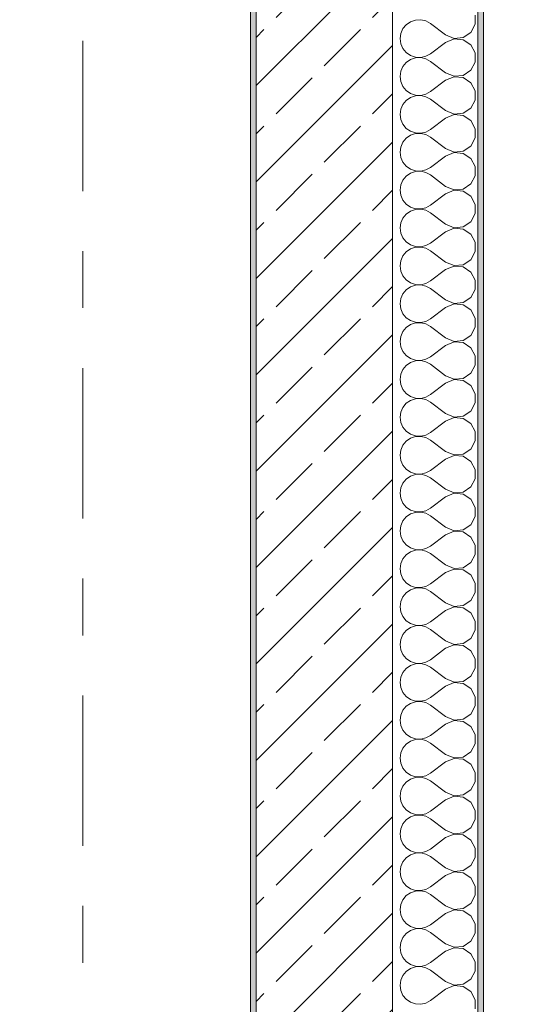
# Model space of a CAD drawing. Header units: metres. Extents: x -3.6 to 90.7, y -11.1 to 18.
# Tile 693 of 708: x 61.6 to 62.5, y 11 to 12.8. Entities that reach past the tile are written whole.
import ezdxf

# ---------------------------------------------------------------- set-up
doc = ezdxf.new("R2010")
doc.units = ezdxf.units.M
doc.header["$MEASUREMENT"] = 0
doc.linetypes.add('Strichlinie doppelt', pattern=[0.546806, 0.264583, -0.105833, 0.070556, -0.105833])
for name, color, linetype in [('152 - Bemaßung_ Beschriftung.Ausbau', 7, 'Continuous'), ('451 - Universal.Achsen Raster', 7, 'Continuous'), ('603 - Struktur.Bodenplatte_ Decke Roh', 7, 'Continuous'), ('604 - Struktur.Wand Aussen', 7, 'Continuous'), ('650 - Abdeckung.Fußboden Aufbau', 7, 'Continuous')]:
    doc.layers.add(name, color=color, linetype=linetype)
doc.styles.add('ERSTELLTER_STIL_2', font='txt')
doc.dimstyles.new('ERSTELLTER_STIL__1', dxfattribs={"dimtxt": 0.1, "dimasz": 0.0532, "dimexe": 0.18, "dimexo": 0.0625, "dimgap": 0, "dimtad": 1, "dimzin": 0, "dimdsep": 46, "dimtxsty": 'ERSTELLTER_STIL_2', "dimblk": 'ARROWHEAD_2', "dimblk1": 'ARROWHEAD_2', "dimblk2": 'ARROWHEAD_2', "dimcen": 0.09, "dimse1": 1, "dimse2": 1, "dimclrd": 7, "dimclre": 7, "dimclrt": 7, "dimazin": 0, "dimtfac": 1, "dimtdec": 4, "dimtmove": 0, "dimatfit": 3, "dimfxl": 1, "dimtolj": 1, "dimtzin": 0, "dimarcsym": 0})
doc.dimstyles.new('ERSTELLTER_STIL__3', dxfattribs={"dimtxt": 0.1, "dimasz": 0.0532, "dimexe": 0.18, "dimexo": 0.0625, "dimgap": 0, "dimtad": 1, "dimtih": 1, "dimtoh": 1, "dimzin": 0, "dimdsep": 46, "dimtxsty": 'ERSTELLTER_STIL_2', "dimblk": 'ARROWHEAD_2', "dimblk1": 'ARROWHEAD_2', "dimblk2": 'ARROWHEAD_2', "dimcen": 0.09, "dimse1": 1, "dimse2": 1, "dimclrd": 7, "dimclre": 7, "dimclrt": 7, "dimazin": 0, "dimtfac": 1, "dimtdec": 4, "dimtmove": 0, "dimatfit": 3, "dimfxl": 1, "dimtolj": 1, "dimtzin": 0, "dimarcsym": 0})

# ---------------------------------------------------------------- blocks, each defined once
blk = doc.blocks.new('*X68')
at = {"layer": '604 - Struktur.Wand Aussen', "color": 7, "linetype": 'Continuous', "lineweight": 5}
for p, q in [((62.4207, 12.7585), (62.4207, 12.7748)), ((62.2992, 12.7579), (62.2933, 12.7509)), ((62.3068, 12.7631), (62.2992, 12.7579)), ((62.3155, 12.7661), (62.3068, 12.7631)), ((62.3247, 12.7665), (62.3155, 12.7661)), ((62.3336, 12.7645), (62.3247, 12.7665)), ((62.3417, 12.76), (62.3336, 12.7645)), ((62.3684, 12.74), (62.3417, 12.76)), ((62.413, 12.7442), (62.4207, 12.7585)), ((62.2896, 12.7424), (62.2884, 12.7333)), ((62.2933, 12.7509), (62.2896, 12.7424)), ((62.3684, 12.74), (62.3833, 12.7337)), ((62.3995, 12.7352), (62.413, 12.7442)), ((62.2884, 12.7333), (62.2896, 12.7242)), ((62.2896, 12.7242), (62.2933, 12.7158)), ((62.3684, 12.7267), (62.3417, 12.7067)), ((62.3833, 12.733), (62.3684, 12.7267)), ((62.3833, 12.7337), (62.3995, 12.7352)), ((62.3995, 12.7314), (62.3833, 12.733)), ((62.413, 12.7224), (62.3995, 12.7314)), ((62.2933, 12.7158), (62.2992, 12.7087)), ((62.2992, 12.7087), (62.3068, 12.7035)), ((62.3336, 12.7022), (62.3417, 12.7067)), ((62.4207, 12.7081), (62.413, 12.7224)), ((62.4207, 12.6919), (62.4207, 12.7081)), ((62.2992, 12.6913), (62.2933, 12.6842)), ((62.3068, 12.6965), (62.2992, 12.6913)), ((62.3068, 12.7035), (62.3155, 12.7006)), ((62.3155, 12.6994), (62.3068, 12.6965)), ((62.3155, 12.7006), (62.3247, 12.7001)), ((62.3247, 12.6999), (62.3155, 12.6994)), ((62.3247, 12.7001), (62.3336, 12.7022)), ((62.3336, 12.6978), (62.3247, 12.6999)), ((62.3417, 12.6933), (62.3336, 12.6978)), ((62.3684, 12.6733), (62.3417, 12.6933)), ((62.413, 12.6776), (62.4207, 12.6919)), ((62.2896, 12.6758), (62.2884, 12.6667)), ((62.2933, 12.6842), (62.2896, 12.6758)), ((62.3684, 12.6733), (62.3833, 12.667)), ((62.3995, 12.6686), (62.413, 12.6776)), ((62.2884, 12.6667), (62.2896, 12.6576)), ((62.2896, 12.6576), (62.2933, 12.6491)), ((62.3684, 12.66), (62.3417, 12.64)), ((62.3833, 12.6663), (62.3684, 12.66)), ((62.3833, 12.667), (62.3995, 12.6686)), ((62.3995, 12.6648), (62.3833, 12.6663)), ((62.413, 12.6558), (62.3995, 12.6648)), ((62.4207, 12.6415), (62.413, 12.6558)), ((62.2933, 12.6491), (62.2992, 12.6421)), ((62.2992, 12.6421), (62.3068, 12.6369)), ((62.3068, 12.6369), (62.3155, 12.6339)), ((62.3336, 12.6355), (62.3417, 12.64)), ((62.4207, 12.6252), (62.4207, 12.6415)), ((62.2992, 12.6246), (62.2933, 12.6175)), ((62.3068, 12.6298), (62.2992, 12.6246)), ((62.3155, 12.6328), (62.3068, 12.6298)), ((62.3155, 12.6339), (62.3247, 12.6335)), ((62.3247, 12.6332), (62.3155, 12.6328)), ((62.3247, 12.6335), (62.3336, 12.6355)), ((62.3336, 12.6311), (62.3247, 12.6332)), ((62.3417, 12.6267), (62.3336, 12.6311)), ((62.3684, 12.6067), (62.3417, 12.6267)), ((62.413, 12.6109), (62.4207, 12.6252)), ((62.2896, 12.6091), (62.2884, 12.6)), ((62.2933, 12.6175), (62.2896, 12.6091)), ((62.3684, 12.6067), (62.3833, 12.6004)), ((62.3833, 12.6004), (62.3995, 12.6019)), ((62.3995, 12.6019), (62.413, 12.6109)), ((62.2884, 12.6), (62.2896, 12.5909)), ((62.2896, 12.5909), (62.2933, 12.5825)), ((62.3684, 12.5933), (62.3417, 12.5733)), ((62.3833, 12.5996), (62.3684, 12.5933)), ((62.3995, 12.5981), (62.3833, 12.5996)), ((62.413, 12.5891), (62.3995, 12.5981)), ((62.4207, 12.5748), (62.413, 12.5891)), ((62.2933, 12.5825), (62.2992, 12.5754)), ((62.2992, 12.5754), (62.3068, 12.5702)), ((62.3068, 12.5702), (62.3155, 12.5672)), ((62.3155, 12.5672), (62.3247, 12.5668)), ((62.3247, 12.5668), (62.3336, 12.5689)), ((62.3336, 12.5689), (62.3417, 12.5733)), ((62.4207, 12.5585), (62.4207, 12.5748)), ((62.2933, 12.5509), (62.2896, 12.5424)), ((62.2992, 12.5579), (62.2933, 12.5509)), ((62.3068, 12.5631), (62.2992, 12.5579)), ((62.3155, 12.5661), (62.3068, 12.5631)), ((62.3247, 12.5665), (62.3155, 12.5661)), ((62.3336, 12.5645), (62.3247, 12.5665)), ((62.3417, 12.56), (62.3336, 12.5645)), ((62.3684, 12.54), (62.3417, 12.56)), ((62.413, 12.5442), (62.4207, 12.5585)), ((62.2896, 12.5424), (62.2884, 12.5333)), ((62.2884, 12.5333), (62.2896, 12.5242)), ((62.3684, 12.54), (62.3833, 12.5337)), ((62.3833, 12.533), (62.3684, 12.5267)), ((62.3833, 12.5337), (62.3995, 12.5352)), ((62.3995, 12.5314), (62.3833, 12.533)), ((62.3995, 12.5352), (62.413, 12.5442)), ((62.2896, 12.5242), (62.2933, 12.5158)), ((62.2933, 12.5158), (62.2992, 12.5087)), ((62.3684, 12.5267), (62.3417, 12.5067)), ((62.413, 12.5224), (62.3995, 12.5314)), ((62.4207, 12.5081), (62.413, 12.5224)), ((62.2992, 12.5087), (62.3068, 12.5035)), ((62.3068, 12.5035), (62.3155, 12.5006)), ((62.3155, 12.4994), (62.3068, 12.4965)), ((62.3155, 12.5006), (62.3247, 12.5001)), ((62.3247, 12.4999), (62.3155, 12.4994)), ((62.3247, 12.5001), (62.3336, 12.5022)), ((62.3336, 12.4978), (62.3247, 12.4999)), ((62.3336, 12.5022), (62.3417, 12.5067)), ((62.3417, 12.4933), (62.3336, 12.4978)), ((62.4207, 12.4919), (62.4207, 12.5081)), ((62.2933, 12.4842), (62.2896, 12.4758)), ((62.2992, 12.4913), (62.2933, 12.4842)), ((62.3068, 12.4965), (62.2992, 12.4913)), ((62.3684, 12.4733), (62.3417, 12.4933)), ((62.413, 12.4776), (62.4207, 12.4919)), ((62.2896, 12.4758), (62.2884, 12.4667)), ((62.2884, 12.4667), (62.2896, 12.4576)), ((62.3684, 12.4733), (62.3833, 12.467)), ((62.3833, 12.4663), (62.3684, 12.46)), ((62.3833, 12.467), (62.3995, 12.4686)), ((62.3995, 12.4648), (62.3833, 12.4663)), ((62.3995, 12.4686), (62.413, 12.4776)), ((62.413, 12.4558), (62.3995, 12.4648)), ((62.2896, 12.4576), (62.2933, 12.4491)), ((62.2933, 12.4491), (62.2992, 12.4421)), ((62.3684, 12.46), (62.3417, 12.44)), ((62.4207, 12.4415), (62.413, 12.4558)), ((62.2992, 12.4421), (62.3068, 12.4369)), ((62.3068, 12.4298), (62.2992, 12.4246)), ((62.3068, 12.4369), (62.3155, 12.4339)), ((62.3155, 12.4328), (62.3068, 12.4298)), ((62.3155, 12.4339), (62.3247, 12.4335)), ((62.3247, 12.4332), (62.3155, 12.4328)), ((62.3247, 12.4335), (62.3336, 12.4355)), ((62.3336, 12.4311), (62.3247, 12.4332)), ((62.3336, 12.4355), (62.3417, 12.44)), ((62.3417, 12.4267), (62.3336, 12.4311)), ((62.4207, 12.4252), (62.4207, 12.4415)), ((62.2933, 12.4175), (62.2896, 12.4091)), ((62.2992, 12.4246), (62.2933, 12.4175)), ((62.3684, 12.4067), (62.3417, 12.4267)), ((62.3995, 12.4019), (62.413, 12.4109)), ((62.413, 12.4109), (62.4207, 12.4252)), ((62.2896, 12.4091), (62.2884, 12.4)), ((62.2884, 12.4), (62.2896, 12.3909)), ((62.3684, 12.3933), (62.3417, 12.3733)), ((62.3684, 12.4067), (62.3833, 12.4004)), ((62.3833, 12.3996), (62.3684, 12.3933)), ((62.3833, 12.4004), (62.3995, 12.4019)), ((62.3995, 12.3981), (62.3833, 12.3996)), ((62.413, 12.3891), (62.3995, 12.3981)), ((62.2896, 12.3909), (62.2933, 12.3825)), ((62.2933, 12.3825), (62.2992, 12.3754)), ((62.4207, 12.3748), (62.413, 12.3891)), ((62.2992, 12.3754), (62.3068, 12.3702)), ((62.3068, 12.3631), (62.2992, 12.3579)), ((62.3068, 12.3702), (62.3155, 12.3672)), ((62.3155, 12.3661), (62.3068, 12.3631)), ((62.3155, 12.3672), (62.3247, 12.3668)), ((62.3247, 12.3665), (62.3155, 12.3661)), ((62.3247, 12.3668), (62.3336, 12.3689)), ((62.3336, 12.3645), (62.3247, 12.3665)), ((62.3336, 12.3689), (62.3417, 12.3733)), ((62.3417, 12.36), (62.3336, 12.3645)), ((62.3684, 12.34), (62.3417, 12.36)), ((62.4207, 12.3585), (62.4207, 12.3748)), ((62.2896, 12.3424), (62.2884, 12.3333)), ((62.2933, 12.3509), (62.2896, 12.3424)), ((62.2992, 12.3579), (62.2933, 12.3509)), ((62.3995, 12.3352), (62.413, 12.3442)), ((62.413, 12.3442), (62.4207, 12.3585)), ((62.2884, 12.3333), (62.2896, 12.3242)), ((62.2896, 12.3242), (62.2933, 12.3158)), ((62.3684, 12.3267), (62.3417, 12.3067)), ((62.3684, 12.34), (62.3833, 12.3337)), ((62.3833, 12.333), (62.3684, 12.3267)), ((62.3833, 12.3337), (62.3995, 12.3352)), ((62.3995, 12.3314), (62.3833, 12.333)), ((62.413, 12.3224), (62.3995, 12.3314)), ((62.2933, 12.3158), (62.2992, 12.3087)), ((62.2992, 12.3087), (62.3068, 12.3035)), ((62.3336, 12.3022), (62.3417, 12.3067)), ((62.4207, 12.3081), (62.413, 12.3224)), ((62.4207, 12.2919), (62.4207, 12.3081)), ((62.2992, 12.2913), (62.2933, 12.2842)), ((62.3068, 12.2965), (62.2992, 12.2913)), ((62.3068, 12.3035), (62.3155, 12.3006)), ((62.3155, 12.2994), (62.3068, 12.2965)), ((62.3155, 12.3006), (62.3247, 12.3001)), ((62.3247, 12.2999), (62.3155, 12.2994)), ((62.3247, 12.3001), (62.3336, 12.3022)), ((62.3336, 12.2978), (62.3247, 12.2999)), ((62.3417, 12.2933), (62.3336, 12.2978)), ((62.3684, 12.2733), (62.3417, 12.2933)), ((62.413, 12.2776), (62.4207, 12.2919)), ((62.2896, 12.2758), (62.2884, 12.2667)), ((62.2933, 12.2842), (62.2896, 12.2758)), ((62.3684, 12.2733), (62.3833, 12.267)), ((62.3995, 12.2686), (62.413, 12.2776)), ((62.2884, 12.2667), (62.2896, 12.2576)), ((62.2896, 12.2576), (62.2933, 12.2491)), ((62.3684, 12.26), (62.3417, 12.24)), ((62.3833, 12.2663), (62.3684, 12.26)), ((62.3833, 12.267), (62.3995, 12.2686)), ((62.3995, 12.2648), (62.3833, 12.2663)), ((62.413, 12.2558), (62.3995, 12.2648)), ((62.4207, 12.2415), (62.413, 12.2558)), ((62.2933, 12.2491), (62.2992, 12.2421)), ((62.2992, 12.2421), (62.3068, 12.2369)), ((62.3336, 12.2355), (62.3417, 12.24)), ((62.4207, 12.2252), (62.4207, 12.2415)), ((62.2992, 12.2246), (62.2933, 12.2175)), ((62.3068, 12.2298), (62.2992, 12.2246)), ((62.3068, 12.2369), (62.3155, 12.2339)), ((62.3155, 12.2328), (62.3068, 12.2298)), ((62.3155, 12.2339), (62.3247, 12.2335)), ((62.3247, 12.2332), (62.3155, 12.2328)), ((62.3247, 12.2335), (62.3336, 12.2355)), ((62.3336, 12.2311), (62.3247, 12.2332)), ((62.3417, 12.2267), (62.3336, 12.2311)), ((62.3684, 12.2067), (62.3417, 12.2267)), ((62.413, 12.2109), (62.4207, 12.2252)), ((62.2896, 12.2091), (62.2884, 12.2)), ((62.2933, 12.2175), (62.2896, 12.2091)), ((62.3684, 12.2067), (62.3833, 12.2004)), ((62.3995, 12.2019), (62.413, 12.2109)), ((62.2884, 12.2), (62.2896, 12.1909)), ((62.2896, 12.1909), (62.2933, 12.1825)), ((62.3684, 12.1933), (62.3417, 12.1733)), ((62.3833, 12.1996), (62.3684, 12.1933)), ((62.3833, 12.2004), (62.3995, 12.2019)), ((62.3995, 12.1981), (62.3833, 12.1996)), ((62.413, 12.1891), (62.3995, 12.1981)), ((62.4207, 12.1748), (62.413, 12.1891)), ((62.2933, 12.1825), (62.2992, 12.1754)), ((62.2992, 12.1754), (62.3068, 12.1702)), ((62.3068, 12.1702), (62.3155, 12.1672)), ((62.3247, 12.1668), (62.3336, 12.1689)), ((62.3336, 12.1689), (62.3417, 12.1733)), ((62.4207, 12.1585), (62.4207, 12.1748)), ((62.2933, 12.1509), (62.2896, 12.1424)), ((62.2992, 12.1579), (62.2933, 12.1509)), ((62.3068, 12.1631), (62.2992, 12.1579)), ((62.3155, 12.1661), (62.3068, 12.1631)), ((62.3155, 12.1672), (62.3247, 12.1668)), ((62.3247, 12.1665), (62.3155, 12.1661)), ((62.3336, 12.1645), (62.3247, 12.1665)), ((62.3417, 12.16), (62.3336, 12.1645)), ((62.3684, 12.14), (62.3417, 12.16)), ((62.413, 12.1442), (62.4207, 12.1585)), ((62.2896, 12.1424), (62.2884, 12.1333)), ((62.2884, 12.1333), (62.2896, 12.1242)), ((62.3684, 12.14), (62.3833, 12.1337)), ((62.3833, 12.1337), (62.3995, 12.1352)), ((62.3995, 12.1352), (62.413, 12.1442)), ((62.2896, 12.1242), (62.2933, 12.1158)), ((62.3684, 12.1267), (62.3417, 12.1067)), ((62.3833, 12.133), (62.3684, 12.1267)), ((62.3995, 12.1314), (62.3833, 12.133)), ((62.413, 12.1224), (62.3995, 12.1314)), ((62.4207, 12.1081), (62.413, 12.1224)), ((62.2933, 12.1158), (62.2992, 12.1087)), ((62.2992, 12.1087), (62.3068, 12.1035)), ((62.3068, 12.1035), (62.3155, 12.1006)), ((62.3155, 12.0994), (62.3068, 12.0965)), ((62.3155, 12.1006), (62.3247, 12.1001)), ((62.3247, 12.0999), (62.3155, 12.0994)), ((62.3247, 12.1001), (62.3336, 12.1022)), ((62.3336, 12.0978), (62.3247, 12.0999)), ((62.3336, 12.1022), (62.3417, 12.1067)), ((62.4207, 12.0919), (62.4207, 12.1081)), ((62.2933, 12.0842), (62.2896, 12.0758)), ((62.2992, 12.0913), (62.2933, 12.0842)), ((62.3068, 12.0965), (62.2992, 12.0913)), ((62.3417, 12.0933), (62.3336, 12.0978)), ((62.3684, 12.0733), (62.3417, 12.0933)), ((62.413, 12.0776), (62.4207, 12.0919)), ((62.2896, 12.0758), (62.2884, 12.0667)), ((62.2884, 12.0667), (62.2896, 12.0576)), ((62.3684, 12.0733), (62.3833, 12.067)), ((62.3833, 12.0663), (62.3684, 12.06)), ((62.3833, 12.067), (62.3995, 12.0686)), ((62.3995, 12.0648), (62.3833, 12.0663)), ((62.3995, 12.0686), (62.413, 12.0776)), ((62.413, 12.0558), (62.3995, 12.0648)), ((62.2896, 12.0576), (62.2933, 12.0491)), ((62.2933, 12.0491), (62.2992, 12.0421)), ((62.3684, 12.06), (62.3417, 12.04)), ((62.4207, 12.0415), (62.413, 12.0558)), ((62.2992, 12.0421), (62.3068, 12.0369)), ((62.3068, 12.0298), (62.2992, 12.0246)), ((62.3068, 12.0369), (62.3155, 12.0339)), ((62.3155, 12.0328), (62.3068, 12.0298)), ((62.3155, 12.0339), (62.3247, 12.0335)), ((62.3247, 12.0332), (62.3155, 12.0328)), ((62.3247, 12.0335), (62.3336, 12.0355)), ((62.3336, 12.0311), (62.3247, 12.0332)), ((62.3336, 12.0355), (62.3417, 12.04)), ((62.3417, 12.0267), (62.3336, 12.0311)), ((62.4207, 12.0252), (62.4207, 12.0415)), ((62.2933, 12.0175), (62.2896, 12.0091)), ((62.2992, 12.0246), (62.2933, 12.0175)), ((62.3684, 12.0067), (62.3417, 12.0267)), ((62.413, 12.0109), (62.4207, 12.0252)), ((62.2896, 12.0091), (62.2884, 12)), ((62.2884, 12), (62.2896, 11.9909)), ((62.3684, 12.0067), (62.3833, 12.0004)), ((62.3833, 11.9996), (62.3684, 11.9933)), ((62.3833, 12.0004), (62.3995, 12.0019)), ((62.3995, 11.9981), (62.3833, 11.9996)), ((62.3995, 12.0019), (62.413, 12.0109)), ((62.413, 11.9891), (62.3995, 11.9981)), ((62.2896, 11.9909), (62.2933, 11.9825)), ((62.2933, 11.9825), (62.2992, 11.9754)), ((62.3684, 11.9933), (62.3417, 11.9733)), ((62.4207, 11.9748), (62.413, 11.9891)), ((62.2992, 11.9754), (62.3068, 11.9702)), ((62.3068, 11.9631), (62.2992, 11.9579)), ((62.3068, 11.9702), (62.3155, 11.9672)), ((62.3155, 11.9661), (62.3068, 11.9631)), ((62.3155, 11.9672), (62.3247, 11.9668)), ((62.3247, 11.9665), (62.3155, 11.9661)), ((62.3247, 11.9668), (62.3336, 11.9689)), ((62.3336, 11.9645), (62.3247, 11.9665)), ((62.3336, 11.9689), (62.3417, 11.9733)), ((62.3417, 11.96), (62.3336, 11.9645)), ((62.3684, 11.94), (62.3417, 11.96)), ((62.4207, 11.9585), (62.4207, 11.9748)), ((62.2933, 11.9509), (62.2896, 11.9424)), ((62.2992, 11.9579), (62.2933, 11.9509)), ((62.3995, 11.9352), (62.413, 11.9442)), ((62.413, 11.9442), (62.4207, 11.9585)), ((62.2896, 11.9424), (62.2884, 11.9333)), ((62.2884, 11.9333), (62.2896, 11.9242)), ((62.3684, 11.9267), (62.3417, 11.9067)), ((62.3684, 11.94), (62.3833, 11.9337)), ((62.3833, 11.933), (62.3684, 11.9267)), ((62.3833, 11.9337), (62.3995, 11.9352)), ((62.3995, 11.9314), (62.3833, 11.933)), ((62.413, 11.9224), (62.3995, 11.9314)), ((62.2896, 11.9242), (62.2933, 11.9158)), ((62.2933, 11.9158), (62.2992, 11.9087)), ((62.2992, 11.9087), (62.3068, 11.9035)), ((62.4207, 11.9081), (62.413, 11.9224)), ((62.4207, 11.8919), (62.4207, 11.9081)), ((62.2992, 11.8913), (62.2933, 11.8842)), ((62.3068, 11.8965), (62.2992, 11.8913)), ((62.3068, 11.9035), (62.3155, 11.9006)), ((62.3155, 11.8994), (62.3068, 11.8965)), ((62.3155, 11.9006), (62.3247, 11.9001)), ((62.3247, 11.8999), (62.3155, 11.8994)), ((62.3247, 11.9001), (62.3336, 11.9022)), ((62.3336, 11.8978), (62.3247, 11.8999)), ((62.3336, 11.9022), (62.3417, 11.9067)), ((62.3417, 11.8933), (62.3336, 11.8978)), ((62.3684, 11.8733), (62.3417, 11.8933)), ((62.413, 11.8776), (62.4207, 11.8919)), ((62.2896, 11.8758), (62.2884, 11.8667)), ((62.2933, 11.8842), (62.2896, 11.8758)), ((62.3684, 11.8733), (62.3833, 11.867)), ((62.3995, 11.8686), (62.413, 11.8776)), ((62.2884, 11.8667), (62.2896, 11.8576)), ((62.2896, 11.8576), (62.2933, 11.8491)), ((62.3684, 11.86), (62.3417, 11.84)), ((62.3833, 11.8663), (62.3684, 11.86)), ((62.3833, 11.867), (62.3995, 11.8686)), ((62.3995, 11.8648), (62.3833, 11.8663)), ((62.413, 11.8558), (62.3995, 11.8648)), ((62.2933, 11.8491), (62.2992, 11.8421)), ((62.2992, 11.8421), (62.3068, 11.8369)), ((62.3336, 11.8355), (62.3417, 11.84)), ((62.4207, 11.8415), (62.413, 11.8558)), ((62.4207, 11.8252), (62.4207, 11.8415)), ((62.2992, 11.8246), (62.2933, 11.8175)), ((62.3068, 11.8298), (62.2992, 11.8246)), ((62.3068, 11.8369), (62.3155, 11.8339)), ((62.3155, 11.8328), (62.3068, 11.8298)), ((62.3155, 11.8339), (62.3247, 11.8335)), ((62.3247, 11.8332), (62.3155, 11.8328)), ((62.3247, 11.8335), (62.3336, 11.8355)), ((62.3336, 11.8311), (62.3247, 11.8332)), ((62.3417, 11.8267), (62.3336, 11.8311)), ((62.3684, 11.8067), (62.3417, 11.8267)), ((62.413, 11.8109), (62.4207, 11.8252)), ((62.2896, 11.8091), (62.2884, 11.8)), ((62.2933, 11.8175), (62.2896, 11.8091)), ((62.3684, 11.8067), (62.3833, 11.8004)), ((62.3995, 11.8019), (62.413, 11.8109)), ((62.2884, 11.8), (62.2896, 11.7909)), ((62.2896, 11.7909), (62.2933, 11.7825)), ((62.3684, 11.7933), (62.3417, 11.7733)), ((62.3833, 11.7996), (62.3684, 11.7933)), ((62.3833, 11.8004), (62.3995, 11.8019)), ((62.3995, 11.7981), (62.3833, 11.7996)), ((62.413, 11.7891), (62.3995, 11.7981)), ((62.4207, 11.7748), (62.413, 11.7891)), ((62.2933, 11.7825), (62.2992, 11.7754)), ((62.2992, 11.7754), (62.3068, 11.7702)), ((62.3068, 11.7702), (62.3155, 11.7672)), ((62.3336, 11.7689), (62.3417, 11.7733)), ((62.4207, 11.7585), (62.4207, 11.7748)), ((62.2992, 11.7579), (62.2933, 11.7509)), ((62.3068, 11.7631), (62.2992, 11.7579)), ((62.3155, 11.7661), (62.3068, 11.7631)), ((62.3155, 11.7672), (62.3247, 11.7668)), ((62.3247, 11.7665), (62.3155, 11.7661)), ((62.3247, 11.7668), (62.3336, 11.7689)), ((62.3336, 11.7645), (62.3247, 11.7665)), ((62.3417, 11.76), (62.3336, 11.7645)), ((62.3684, 11.74), (62.3417, 11.76)), ((62.413, 11.7442), (62.4207, 11.7585)), ((62.2896, 11.7424), (62.2884, 11.7333)), ((62.2933, 11.7509), (62.2896, 11.7424)), ((62.3684, 11.74), (62.3833, 11.7337)), ((62.3833, 11.7337), (62.3995, 11.7352)), ((62.3995, 11.7352), (62.413, 11.7442)), ((62.2884, 11.7333), (62.2896, 11.7242)), ((62.2896, 11.7242), (62.2933, 11.7158)), ((62.3684, 11.7267), (62.3417, 11.7067)), ((62.3833, 11.733), (62.3684, 11.7267)), ((62.3995, 11.7314), (62.3833, 11.733)), ((62.413, 11.7224), (62.3995, 11.7314)), ((62.4207, 11.7081), (62.413, 11.7224)), ((62.2933, 11.7158), (62.2992, 11.7087)), ((62.2992, 11.7087), (62.3068, 11.7035)), ((62.3068, 11.7035), (62.3155, 11.7006)), ((62.3155, 11.7006), (62.3247, 11.7001)), ((62.3247, 11.7001), (62.3336, 11.7022)), ((62.3336, 11.7022), (62.3417, 11.7067)), ((62.4207, 11.6919), (62.4207, 11.7081)), ((62.2933, 11.6842), (62.2896, 11.6758)), ((62.2992, 11.6913), (62.2933, 11.6842)), ((62.3068, 11.6965), (62.2992, 11.6913)), ((62.3155, 11.6994), (62.3068, 11.6965)), ((62.3247, 11.6999), (62.3155, 11.6994)), ((62.3336, 11.6978), (62.3247, 11.6999)), ((62.3417, 11.6933), (62.3336, 11.6978)), ((62.3684, 11.6733), (62.3417, 11.6933)), ((62.413, 11.6776), (62.4207, 11.6919)), ((62.2896, 11.6758), (62.2884, 11.6667)), ((62.2884, 11.6667), (62.2896, 11.6576)), ((62.3684, 11.6733), (62.3833, 11.667)), ((62.3833, 11.6663), (62.3684, 11.66)), ((62.3833, 11.667), (62.3995, 11.6686)), ((62.3995, 11.6648), (62.3833, 11.6663)), ((62.3995, 11.6686), (62.413, 11.6776)), ((62.2896, 11.6576), (62.2933, 11.6491)), ((62.2933, 11.6491), (62.2992, 11.6421)), ((62.3684, 11.66), (62.3417, 11.64)), ((62.413, 11.6558), (62.3995, 11.6648)), ((62.4207, 11.6415), (62.413, 11.6558)), ((62.2992, 11.6421), (62.3068, 11.6369)), ((62.3068, 11.6369), (62.3155, 11.6339)), ((62.3155, 11.6328), (62.3068, 11.6298)), ((62.3155, 11.6339), (62.3247, 11.6335)), ((62.3247, 11.6332), (62.3155, 11.6328)), ((62.3247, 11.6335), (62.3336, 11.6355)), ((62.3336, 11.6311), (62.3247, 11.6332)), ((62.3336, 11.6355), (62.3417, 11.64)), ((62.3417, 11.6267), (62.3336, 11.6311)), ((62.4207, 11.6252), (62.4207, 11.6415)), ((62.2933, 11.6175), (62.2896, 11.6091)), ((62.2992, 11.6246), (62.2933, 11.6175)), ((62.3068, 11.6298), (62.2992, 11.6246)), ((62.3684, 11.6067), (62.3417, 11.6267)), ((62.413, 11.6109), (62.4207, 11.6252)), ((62.2896, 11.6091), (62.2884, 11.6)), ((62.2884, 11.6), (62.2896, 11.5909)), ((62.3684, 11.6067), (62.3833, 11.6004)), ((62.3833, 11.5996), (62.3684, 11.5933)), ((62.3833, 11.6004), (62.3995, 11.6019)), ((62.3995, 11.5981), (62.3833, 11.5996)), ((62.3995, 11.6019), (62.413, 11.6109)), ((62.413, 11.5891), (62.3995, 11.5981)), ((62.2896, 11.5909), (62.2933, 11.5825)), ((62.2933, 11.5825), (62.2992, 11.5754)), ((62.3684, 11.5933), (62.3417, 11.5733)), ((62.4207, 11.5748), (62.413, 11.5891)), ((62.2992, 11.5754), (62.3068, 11.5702)), ((62.3068, 11.5631), (62.2992, 11.5579)), ((62.3068, 11.5702), (62.3155, 11.5672)), ((62.3155, 11.5661), (62.3068, 11.5631)), ((62.3155, 11.5672), (62.3247, 11.5668)), ((62.3247, 11.5665), (62.3155, 11.5661)), ((62.3247, 11.5668), (62.3336, 11.5689)), ((62.3336, 11.5645), (62.3247, 11.5665)), ((62.3336, 11.5689), (62.3417, 11.5733)), ((62.3417, 11.56), (62.3336, 11.5645)), ((62.4207, 11.5585), (62.4207, 11.5748)), ((62.2933, 11.5509), (62.2896, 11.5424)), ((62.2992, 11.5579), (62.2933, 11.5509)), ((62.3684, 11.54), (62.3417, 11.56)), ((62.3995, 11.5352), (62.413, 11.5442)), ((62.413, 11.5442), (62.4207, 11.5585)), ((62.2896, 11.5424), (62.2884, 11.5333)), ((62.2884, 11.5333), (62.2896, 11.5242)), ((62.3684, 11.5267), (62.3417, 11.5067)), ((62.3684, 11.54), (62.3833, 11.5337)), ((62.3833, 11.533), (62.3684, 11.5267)), ((62.3833, 11.5337), (62.3995, 11.5352)), ((62.3995, 11.5314), (62.3833, 11.533)), ((62.413, 11.5224), (62.3995, 11.5314)), ((62.2896, 11.5242), (62.2933, 11.5158)), ((62.2933, 11.5158), (62.2992, 11.5087)), ((62.4207, 11.5081), (62.413, 11.5224)), ((62.2992, 11.5087), (62.3068, 11.5035)), ((62.3068, 11.4965), (62.2992, 11.4913)), ((62.3068, 11.5035), (62.3155, 11.5006)), ((62.3155, 11.4994), (62.3068, 11.4965)), ((62.3155, 11.5006), (62.3247, 11.5001)), ((62.3247, 11.4999), (62.3155, 11.4994)), ((62.3247, 11.5001), (62.3336, 11.5022)), ((62.3336, 11.4978), (62.3247, 11.4999)), ((62.3336, 11.5022), (62.3417, 11.5067)), ((62.3417, 11.4933), (62.3336, 11.4978)), ((62.3684, 11.4733), (62.3417, 11.4933)), ((62.4207, 11.4919), (62.4207, 11.5081)), ((62.2896, 11.4758), (62.2884, 11.4667)), ((62.2933, 11.4842), (62.2896, 11.4758)), ((62.2992, 11.4913), (62.2933, 11.4842)), ((62.3995, 11.4686), (62.413, 11.4776)), ((62.413, 11.4776), (62.4207, 11.4919)), ((62.2884, 11.4667), (62.2896, 11.4576)), ((62.2896, 11.4576), (62.2933, 11.4491)), ((62.3684, 11.46), (62.3417, 11.44)), ((62.3684, 11.4733), (62.3833, 11.467)), ((62.3833, 11.4663), (62.3684, 11.46)), ((62.3833, 11.467), (62.3995, 11.4686)), ((62.3995, 11.4648), (62.3833, 11.4663)), ((62.413, 11.4558), (62.3995, 11.4648)), ((62.2933, 11.4491), (62.2992, 11.4421)), ((62.2992, 11.4421), (62.3068, 11.4369)), ((62.3336, 11.4355), (62.3417, 11.44)), ((62.4207, 11.4415), (62.413, 11.4558)), ((62.4207, 11.4252), (62.4207, 11.4415)), ((62.2992, 11.4246), (62.2933, 11.4175)), ((62.3068, 11.4298), (62.2992, 11.4246)), ((62.3068, 11.4369), (62.3155, 11.4339)), ((62.3155, 11.4328), (62.3068, 11.4298)), ((62.3155, 11.4339), (62.3247, 11.4335)), ((62.3247, 11.4332), (62.3155, 11.4328)), ((62.3247, 11.4335), (62.3336, 11.4355)), ((62.3336, 11.4311), (62.3247, 11.4332)), ((62.3417, 11.4267), (62.3336, 11.4311)), ((62.3684, 11.4067), (62.3417, 11.4267)), ((62.413, 11.4109), (62.4207, 11.4252)), ((62.2896, 11.4091), (62.2884, 11.4)), ((62.2933, 11.4175), (62.2896, 11.4091)), ((62.3684, 11.4067), (62.3833, 11.4004)), ((62.3995, 11.4019), (62.413, 11.4109)), ((62.2884, 11.4), (62.2896, 11.3909)), ((62.2896, 11.3909), (62.2933, 11.3825)), ((62.3684, 11.3933), (62.3417, 11.3733)), ((62.3833, 11.3996), (62.3684, 11.3933)), ((62.3833, 11.4004), (62.3995, 11.4019)), ((62.3995, 11.3981), (62.3833, 11.3996)), ((62.413, 11.3891), (62.3995, 11.3981)), ((62.4207, 11.3748), (62.413, 11.3891)), ((62.2933, 11.3825), (62.2992, 11.3754)), ((62.2992, 11.3754), (62.3068, 11.3702)), ((62.3336, 11.3689), (62.3417, 11.3733)), ((62.4207, 11.3585), (62.4207, 11.3748)), ((62.2992, 11.3579), (62.2933, 11.3509)), ((62.3068, 11.3631), (62.2992, 11.3579)), ((62.3068, 11.3702), (62.3155, 11.3672)), ((62.3155, 11.3661), (62.3068, 11.3631)), ((62.3155, 11.3672), (62.3247, 11.3668)), ((62.3247, 11.3665), (62.3155, 11.3661)), ((62.3247, 11.3668), (62.3336, 11.3689)), ((62.3336, 11.3645), (62.3247, 11.3665)), ((62.3417, 11.36), (62.3336, 11.3645)), ((62.3684, 11.34), (62.3417, 11.36)), ((62.413, 11.3442), (62.4207, 11.3585)), ((62.2896, 11.3424), (62.2884, 11.3333)), ((62.2933, 11.3509), (62.2896, 11.3424)), ((62.3684, 11.34), (62.3833, 11.3337)), ((62.3995, 11.3352), (62.413, 11.3442)), ((62.2884, 11.3333), (62.2896, 11.3242)), ((62.2896, 11.3242), (62.2933, 11.3158)), ((62.3684, 11.3267), (62.3417, 11.3067)), ((62.3833, 11.333), (62.3684, 11.3267)), ((62.3833, 11.3337), (62.3995, 11.3352)), ((62.3995, 11.3314), (62.3833, 11.333)), ((62.413, 11.3224), (62.3995, 11.3314)), ((62.4207, 11.3081), (62.413, 11.3224)), ((62.2933, 11.3158), (62.2992, 11.3087)), ((62.2992, 11.3087), (62.3068, 11.3035)), ((62.3068, 11.3035), (62.3155, 11.3006)), ((62.3247, 11.3001), (62.3336, 11.3022)), ((62.3336, 11.3022), (62.3417, 11.3067)), ((62.4207, 11.2919), (62.4207, 11.3081)), ((62.2933, 11.2842), (62.2896, 11.2758)), ((62.2992, 11.2913), (62.2933, 11.2842)), ((62.3068, 11.2965), (62.2992, 11.2913)), ((62.3155, 11.2994), (62.3068, 11.2965)), ((62.3155, 11.3006), (62.3247, 11.3001)), ((62.3247, 11.2999), (62.3155, 11.2994)), ((62.3336, 11.2978), (62.3247, 11.2999)), ((62.3417, 11.2933), (62.3336, 11.2978)), ((62.3684, 11.2733), (62.3417, 11.2933)), ((62.413, 11.2776), (62.4207, 11.2919)), ((62.2896, 11.2758), (62.2884, 11.2667)), ((62.2884, 11.2667), (62.2896, 11.2576)), ((62.3684, 11.2733), (62.3833, 11.267)), ((62.3833, 11.267), (62.3995, 11.2686)), ((62.3995, 11.2686), (62.413, 11.2776)), ((62.2896, 11.2576), (62.2933, 11.2491)), ((62.3684, 11.26), (62.3417, 11.24)), ((62.3833, 11.2663), (62.3684, 11.26)), ((62.3995, 11.2648), (62.3833, 11.2663)), ((62.413, 11.2558), (62.3995, 11.2648)), ((62.4207, 11.2415), (62.413, 11.2558)), ((62.2933, 11.2491), (62.2992, 11.2421)), ((62.2992, 11.2421), (62.3068, 11.2369)), ((62.3068, 11.2369), (62.3155, 11.2339)), ((62.3155, 11.2328), (62.3068, 11.2298)), ((62.3155, 11.2339), (62.3247, 11.2335)), ((62.3247, 11.2332), (62.3155, 11.2328)), ((62.3247, 11.2335), (62.3336, 11.2355)), ((62.3336, 11.2311), (62.3247, 11.2332)), ((62.3336, 11.2355), (62.3417, 11.24)), ((62.4207, 11.2252), (62.4207, 11.2415)), ((62.2933, 11.2175), (62.2896, 11.2091)), ((62.2992, 11.2246), (62.2933, 11.2175)), ((62.3068, 11.2298), (62.2992, 11.2246)), ((62.3417, 11.2267), (62.3336, 11.2311)), ((62.3684, 11.2067), (62.3417, 11.2267)), ((62.413, 11.2109), (62.4207, 11.2252)), ((62.2896, 11.2091), (62.2884, 11.2)), ((62.2884, 11.2), (62.2896, 11.1909)), ((62.3684, 11.2067), (62.3833, 11.2004)), ((62.3833, 11.1996), (62.3684, 11.1933)), ((62.3833, 11.2004), (62.3995, 11.2019)), ((62.3995, 11.1981), (62.3833, 11.1996)), ((62.3995, 11.2019), (62.413, 11.2109)), ((62.413, 11.1891), (62.3995, 11.1981)), ((62.2896, 11.1909), (62.2933, 11.1825)), ((62.2933, 11.1825), (62.2992, 11.1754)), ((62.3684, 11.1933), (62.3417, 11.1733)), ((62.4207, 11.1748), (62.413, 11.1891)), ((62.2992, 11.1754), (62.3068, 11.1702)), ((62.3068, 11.1631), (62.2992, 11.1579)), ((62.3068, 11.1702), (62.3155, 11.1672)), ((62.3155, 11.1661), (62.3068, 11.1631)), ((62.3155, 11.1672), (62.3247, 11.1668)), ((62.3247, 11.1665), (62.3155, 11.1661)), ((62.3247, 11.1668), (62.3336, 11.1689)), ((62.3336, 11.1645), (62.3247, 11.1665)), ((62.3336, 11.1689), (62.3417, 11.1733)), ((62.3417, 11.16), (62.3336, 11.1645)), ((62.4207, 11.1585), (62.4207, 11.1748)), ((62.2933, 11.1509), (62.2896, 11.1424)), ((62.2992, 11.1579), (62.2933, 11.1509)), ((62.3684, 11.14), (62.3417, 11.16)), ((62.413, 11.1442), (62.4207, 11.1585)), ((62.2896, 11.1424), (62.2884, 11.1333)), ((62.2884, 11.1333), (62.2896, 11.1242)), ((62.3684, 11.14), (62.3833, 11.1337)), ((62.3833, 11.133), (62.3684, 11.1267)), ((62.3833, 11.1337), (62.3995, 11.1352)), ((62.3995, 11.1314), (62.3833, 11.133)), ((62.3995, 11.1352), (62.413, 11.1442)), ((62.413, 11.1224), (62.3995, 11.1314)), ((62.2896, 11.1242), (62.2933, 11.1158)), ((62.2933, 11.1158), (62.2992, 11.1087)), ((62.3684, 11.1267), (62.3417, 11.1067)), ((62.4207, 11.1081), (62.413, 11.1224)), ((62.2992, 11.1087), (62.3068, 11.1035)), ((62.3068, 11.0965), (62.2992, 11.0913)), ((62.3068, 11.1035), (62.3155, 11.1006)), ((62.3155, 11.0994), (62.3068, 11.0965)), ((62.3155, 11.1006), (62.3247, 11.1001)), ((62.3247, 11.0999), (62.3155, 11.0994)), ((62.3247, 11.1001), (62.3336, 11.1022)), ((62.3336, 11.0978), (62.3247, 11.0999)), ((62.3336, 11.1022), (62.3417, 11.1067)), ((62.3417, 11.0933), (62.3336, 11.0978)), ((62.3684, 11.0733), (62.3417, 11.0933)), ((62.4207, 11.0919), (62.4207, 11.1081)), ((62.2933, 11.0842), (62.2896, 11.0758)), ((62.2992, 11.0913), (62.2933, 11.0842)), ((62.3995, 11.0686), (62.413, 11.0776)), ((62.413, 11.0776), (62.4207, 11.0919)), ((62.2896, 11.0758), (62.2884, 11.0667)), ((62.2884, 11.0667), (62.2896, 11.0576)), ((62.3684, 11.06), (62.3417, 11.04)), ((62.3684, 11.0733), (62.3833, 11.067)), ((62.3833, 11.0663), (62.3684, 11.06)), ((62.3833, 11.067), (62.3995, 11.0686)), ((62.3995, 11.0648), (62.3833, 11.0663)), ((62.413, 11.0558), (62.3995, 11.0648)), ((62.2896, 11.0576), (62.2933, 11.0491)), ((62.2933, 11.0491), (62.2992, 11.0421)), ((62.2992, 11.0421), (62.3068, 11.0369)), ((62.4207, 11.0415), (62.413, 11.0558)), ((62.4207, 11.0252), (62.4207, 11.0415)), ((62.3068, 11.0369), (62.3155, 11.0339)), ((62.3155, 11.0339), (62.3247, 11.0335)), ((62.3247, 11.0335), (62.3336, 11.0355)), ((62.3336, 11.0355), (62.3417, 11.04))]:
    blk.add_line(p, q, dxfattribs=at)
blk = doc.blocks.new('*D282')
at = {"layer": '152 - Bemaßung_ Beschriftung.Ausbau', "color": 7, "linetype": 'Continuous', "lineweight": 5}
for p, q in [((58.195, 15.3025), (58.195, 15.4075)), ((62.035, 15.3025), (62.035, 15.4075)), ((58.2152, 15.39), (58.1748, 15.32)), ((62.0552, 15.39), (62.0148, 15.32)), ((58.195, 15.355), (62.035, 15.355))]:
    blk.add_line(p, q, dxfattribs=at)
at = {"layer": '152 - Bemaßung_ Beschriftung.Ausbau', "color": 7, "lineweight": 5, "insert": (59.982, 15.375), "char_height": 0.1, "attachment_point": 7, "style": 'ERSTELLTER_STIL_2'}
blk.add_mtext('\\A1;{\\pql;\\fArial|b0|i0|c0|p38;3,84}', dxfattribs=at)
blk = doc.blocks.new('ARROWHEAD_2')
at = {"color": 0, "linetype": 'Continuous', "lineweight": 0}
for p, q in [((-0.378, -0.655), (0.378, 0.655)), ((0, 0), (-1, 0))]:
    blk.add_line(p, q, dxfattribs=at)
blk = doc.blocks.new('*D498')
at = {"layer": '152 - Bemaßung_ Beschriftung.Ausbau', "color": 7, "linetype": 'Continuous', "lineweight": 5}
for p, q in [((63.4, 13.7152), (63.47, 13.6748)), ((63.4875, 13.695), (63.3825, 13.695)), ((63.435, 7.935), (63.435, 13.695)), ((63.4, 7.9552), (63.47, 7.9148)), ((63.4875, 7.935), (63.3825, 7.935))]:
    blk.add_line(p, q, dxfattribs=at)
at = {"layer": '152 - Bemaßung_ Beschriftung.Ausbau', "color": 7, "lineweight": 5, "char_height": 0.1, "attachment_point": 7, "rotation": 90, "style": 'ERSTELLTER_STIL_2'}
for s, insert in [('\\A1;{\\pql;\\fArial|b0|i0|c0|p38;15}', (63.4255, 13.6941)), ('\\A1;{\\pql;\\fArial|b0|i0|c0|p38;5,76}', (63.415, 10.682))]:
    blk.add_mtext(s, dxfattribs=dict(at, insert=insert))
blk = doc.blocks.new('*D507')
at = {"layer": '152 - Bemaßung_ Beschriftung.Ausbau', "color": 7, "linetype": 'Continuous', "lineweight": 5}
for p, q in [((63.9, 13.4752), (63.97, 13.4348)), ((63.9875, 13.455), (63.8825, 13.455)), ((63.935, 8.255), (63.935, 13.455)), ((63.9, 8.2752), (63.97, 8.2348)), ((63.9875, 8.255), (63.8825, 8.255))]:
    blk.add_line(p, q, dxfattribs=at)
at = {"layer": '152 - Bemaßung_ Beschriftung.Ausbau', "color": 7, "lineweight": 5, "insert": (63.915, 10.722), "char_height": 0.1, "attachment_point": 7, "rotation": 90, "style": 'ERSTELLTER_STIL_2'}
blk.add_mtext('\\A1;{\\pql;\\fArial|b0|i0|c0|p38;5,20}', dxfattribs=at)
blk = doc.blocks.new('*D518')
at = {"layer": '152 - Bemaßung_ Beschriftung.Ausbau', "color": 7, "linetype": 'Continuous', "lineweight": 5}
for p, q in [((64.4, 13.0202), (64.47, 12.9798)), ((64.4875, 13), (64.3825, 13)), ((64.435, 8.5), (64.435, 13)), ((64.4, 8.5202), (64.47, 8.4798)), ((64.4875, 8.5), (64.3825, 8.5))]:
    blk.add_line(p, q, dxfattribs=at)
at = {"layer": '152 - Bemaßung_ Beschriftung.Ausbau', "color": 7, "lineweight": 5, "insert": (64.415, 10.617), "char_height": 0.1, "attachment_point": 7, "rotation": 90, "style": 'ERSTELLTER_STIL_2'}
blk.add_mtext('\\A1;{\\pql;\\fArial|b0|i0|c0|p38;4,50}', dxfattribs=at)
blk = doc.blocks.new('*D523')
at = {"layer": '152 - Bemaßung_ Beschriftung.Ausbau', "color": 7, "linetype": 'Continuous', "lineweight": 5}
for p, q in [((64.935, 13.845), (64.935, 13.8792)), ((64.97, 13.8248), (64.9, 13.8652)), ((64.9875, 13.845), (64.8825, 13.845)), ((64.935, -0.145), (64.935, 13.845)), ((64.9, -0.1248), (64.97, -0.1652)), ((64.9875, -0.145), (64.8825, -0.145)), ((64.935, -0.1792), (64.935, -0.145))]:
    blk.add_line(p, q, dxfattribs=at)
at = {"layer": '152 - Bemaßung_ Beschriftung.Ausbau', "color": 7, "lineweight": 5, "insert": (64.915, 6.679), "char_height": 0.1, "attachment_point": 7, "rotation": 90, "style": 'ERSTELLTER_STIL_2'}
blk.add_mtext('\\A1;{\\pql;\\fArial|b0|i0|c0|p38;13,99}', dxfattribs=at)

msp = doc.modelspace()

# ---------------------------------------------------------------- hatches: boundary and pattern name
at = {"layer": '604 - Struktur.Wand Aussen', "linetype": 'Continuous', "lineweight": 0, "true_color": 0x000000}
h = msp.add_hatch(dxfattribs=at)
h.set_pattern_fill('Verputz_0001', color=18, style=0, pattern_type=2)
h.set_pattern_definition([(0, (0, 0), (0, 0.08660254), [0, -0.05]), (0, (0.025, 0.0433), (0, 0.08660254), [0, -0.05])])
h.paths.add_polyline_path([(62.425, 7.935), (62.435, 7.935), (62.435, 13.845), (62.425, 13.845)])
h = msp.add_hatch(dxfattribs=at)
h.set_pattern_fill('Beton__Stahlbeton_0001', color=18, style=0, pattern_type=2)
h.set_pattern_definition([(45, (0, 0), (-0.08485281, 0.08485281), []), (45, (-0.04243, 0.04243), (-0.08485281, 0.08485281), [0.09, -0.03])])
h.paths.add_polyline_path([(62.035, 7.935), (62.085, 7.935), (62.155, 7.935), (62.275, 7.935), (62.275, 13.455), (62.035, 13.455)])
h = msp.add_hatch(dxfattribs=at)
h.set_pattern_fill('Gips_0001', color=18, style=0, pattern_type=2)
h.set_pattern_definition([(45, (0, 0), (-0.01767767, 0.01767767), [0, -0.025])])
h.paths.add_polyline_path([(62.025, 12.99), (62.025, 8.51), (62.035, 8.51), (62.035, 12.99)])

# ---------------------------------------------------------------- linework, layer by layer
at = {"layer": '451 - Universal.Achsen Raster', "color": 160, "linetype": 'Strichlinie doppelt', "lineweight": 9, "true_color": 0x3232ff}
msp.add_line((61.73, -10.585), (61.73, 16.355), dxfattribs=at)
at = {"layer": '603 - Struktur.Bodenplatte_ Decke Roh', "color": 7, "linetype": 'Continuous', "lineweight": 18, "flags": 128}
msp.add_lwpolyline([(-0.015, 0.005), (62.275, 0.005), (62.275, 13.695), (50.78, 13.695), (50.78, 13.455), (50.78, 13), (50.84, 13), (50.84, 8.585), (49.03, 8.585), (49.03, 8.725), (47.41, 8.725), (47.41, 13), (47.48, 13), (47.48, 13.455), (47.48, 13.695), (14.78, 13.695)], dxfattribs=at)
at = {"layer": '604 - Struktur.Wand Aussen', "color": 7, "linetype": 'Continuous', "lineweight": 5}
msp.add_line((62.425, 7.935), (62.425, 13.705), dxfattribs=at)
at = {"layer": '604 - Struktur.Wand Aussen', "color": 7, "linetype": 'Continuous', "lineweight": 13}
for p, q in [((62.275, 7.935), (62.275, 13.455)), ((62.035, 12.99), (62.035, 8.51))]:
    msp.add_line(p, q, dxfattribs=at)
at = {"layer": '604 - Struktur.Wand Aussen', "color": 7, "linetype": 'Continuous', "lineweight": 5, "flags": 128}
for points in [[(62.435, 7.935), (62.435, 13.845)], [(62.025, 12.99), (62.025, 8.51)]]:
    msp.add_lwpolyline(points, dxfattribs=at)
at = {"layer": '650 - Abdeckung.Fußboden Aufbau', "color": 7, "linetype": 'Continuous', "lineweight": 13, "flags": 128}
msp.add_lwpolyline([(61.57, 8.255), (61.57, 8.51), (62.025, 8.51), (62.025, 12.99), (61.57, 12.99), (61.57, 13.445), (58.29, 13.445), (58.29, 12.99), (58.195, 12.99), (58.195, 8.255)], dxfattribs=at)

# ---------------------------------------------------------------- block references
at = {"layer": '604 - Struktur.Wand Aussen', "color": 7, "lineweight": 18}
msp.add_blockref('*X68', (0, 0), dxfattribs=at)

# ---------------------------------------------------------------- dimensions: what is measured, and where the dimension line sits
at = {"layer": '152 - Bemaßung_ Beschriftung.Ausbau', "color": 7, "linetype": 'Continuous', "lineweight": 5}
dim = msp.add_linear_dim(base=(62.035, 15.355), p1=(58.195, 10.6275), p2=(62.035, 13.455), dimstyle='ERSTELLTER_STIL__3', dxfattribs=at)
dim.commit()
dim.dimension.update_dxf_attribs({"geometry": '*D282', "text_midpoint": (60.1119, 15.425), "dimtype": 160})
for base, p1, p2, picture, middle in [((64.935, 13.845), (62.425, -0.145), (62.425, 13.845), '*D523', (64.865, 6.847)), ((63.435, 13.695), (62.155, 7.935), (62.275, 13.695), '*D498', (63.365, 10.8119)), ((63.935, 13.455), (58.13, 8.255), (62.035, 13.455), '*D507', (63.865, 10.8519)), ((64.435, 13), (61.58, 8.5), (61.58, 13), '*D518', (64.365, 10.7468))]:
    dim = msp.add_linear_dim(base=base, p1=p1, p2=p2, angle=90, dimstyle='ERSTELLTER_STIL__1', dxfattribs=at)
    dim.commit()
    dim.dimension.update_dxf_attribs({"geometry": picture, "text_midpoint": middle, "dimtype": 160, "text_rotation": 90})

doc.saveas('drawing.dxf')
